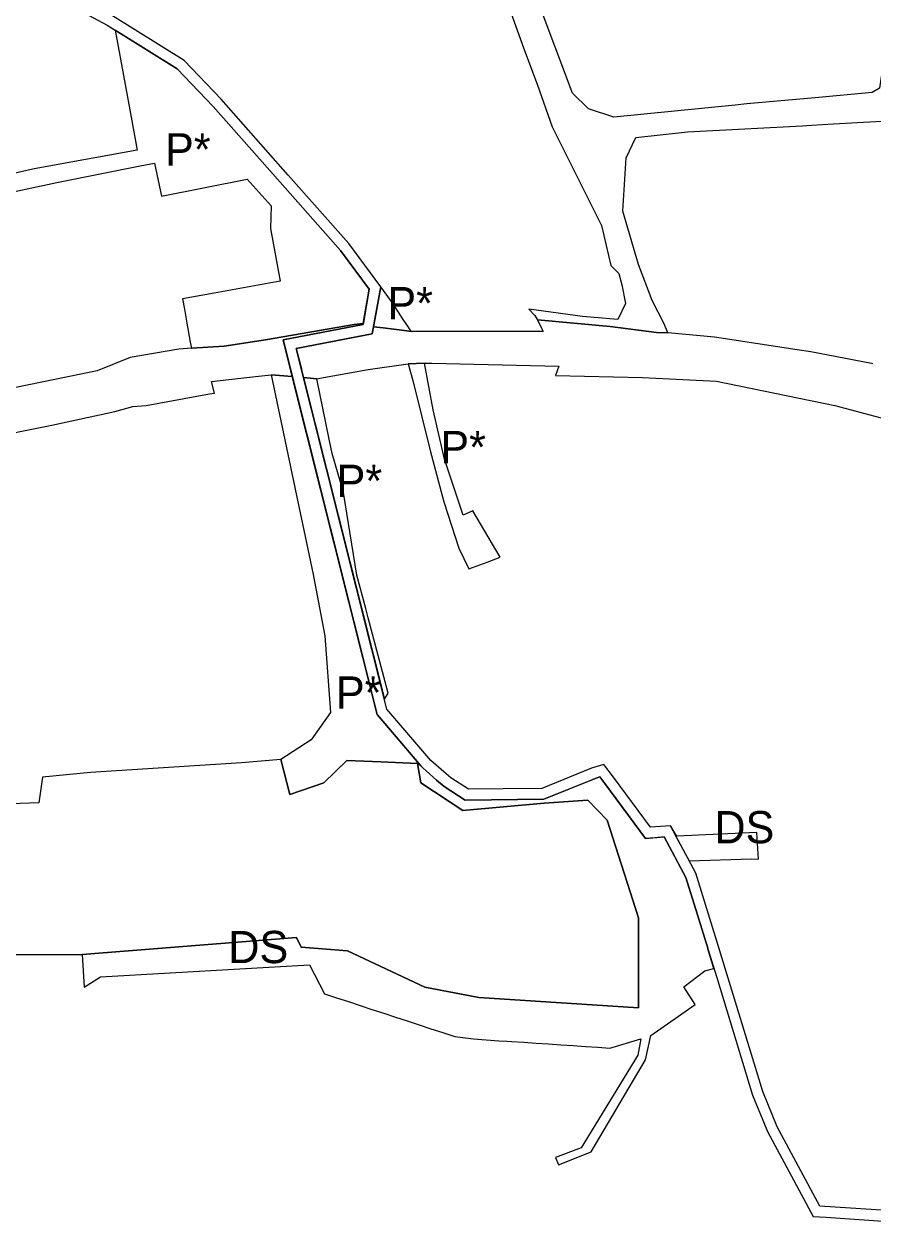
# Model space of a CAD drawing. Extents: x -477304 to -465641, y -1159113 to -1149285.
# Drawn here: x -473753.4 to -473516.8, y -1154227.8 to -1153890.9 of the extents above; entities that cross this region are included whole.
import ezdxf

# ---------------------------------------------------------------- set-up
doc = ezdxf.new("R2010")
doc.units = 0
for name, color, linetype in [('14', 7, 'Continuous'), ('22', 7, 'Continuous'), ('34', 7, 'Continuous'), ('35', 7, 'Continuous')]:
    doc.layers.add(name, color=color, linetype=linetype)

msp = doc.modelspace()

# ---------------------------------------------------------------- linework, layer by layer
at = {"layer": '14'}
for p, q in [((-473657.19, -1153964.84), (-473658.93, -1153974.68)), ((-473592.88, -1154100.86), (-473591.5, -1154102.68)), ((-473568.94, -1154128.91), (-473565.34, -1154140.51))]:
    msp.add_line(p, q, dxfattribs=at)
for points in [[(-473654.01, -1153964.1), (-473662.88, -1153952.1), (-473679.76, -1153933), (-473698.46, -1153911.82), (-473708.81, -1153900.98), (-473728.75, -1153888.56), (-473740.8, -1153882.07), (-473760.24, -1153880.49), (-473763.95, -1153880.49), (-473785.03, -1153879.61), (-473790.98, -1153878.15), (-473804.82, -1153881.15), (-473821.95, -1153885.37), (-473825.56, -1153886.13), (-473829.66, -1153887.01), (-473840.62, -1153888.98), (-473869.82, -1153899.62), (-473880.2, -1153903.41), (-473896.57, -1153907.65), (-473904.64, -1153909.68), (-473923.44, -1153909.34), (-473937.55, -1153909.09)], [(-473937.55, -1153912.09), (-473923.49, -1153912.34), (-473904.3, -1153912.69), (-473895.83, -1153910.56), (-473879.31, -1153906.28), (-473868.79, -1153902.44), (-473839.84, -1153891.89), (-473829.08, -1153889.95), (-473824.94, -1153889.06), (-473821.28, -1153888.3), (-473804.14, -1153884.07), (-473791.02, -1153881.23), (-473785.45, -1153882.59), (-473764.01, -1153883.49), (-473760.36, -1153883.49), (-473741.67, -1153885.01), (-473730.26, -1153891.16), (-473710.72, -1153903.33), (-473700.67, -1153913.85), (-473682.01, -1153934.99), (-473665.21, -1153953.99), (-473657.19, -1153964.84)], [(-473591.75, -1154097.38), (-473595.19, -1154098.44), (-473609.11, -1154104.13), (-473619.86, -1154104.23), (-473629.56, -1154104.32), (-473634.48, -1154101.16), (-473636.43, -1154099.47), (-473640.06, -1154096.32), (-473646.16, -1154089.16), (-473652.25, -1154082), (-473677.54, -1153981.31), (-473656.34, -1153977.24), (-473654.01, -1153964.1)], [(-473658.93, -1153974.68), (-473681.23, -1153978.96), (-473654.99, -1154083.41), (-473642.77, -1154097.77), (-473642.2, -1154098.44), (-473641.31, -1154099.21), (-473638.4, -1154101.74), (-473636.28, -1154103.57), (-473630.43, -1154107.33), (-473608.51, -1154107.12), (-473594.18, -1154101.27), (-473593.96, -1154101.2), (-473592.88, -1154100.86)], [(-473205.92, -1154080.59), (-473225.01, -1154089.62), (-473256.6, -1154105.25), (-473284.64, -1154120.04), (-473326.79, -1154143.83), (-473334.22, -1154148.54), (-473334.22, -1154148.54), (-473340.76, -1154152.69), (-473340.76, -1154152.69), (-473367.56, -1154169.71), (-473392.86, -1154181.68), (-473441.75, -1154206.3), (-473475.77, -1154224.72), (-473504.4, -1154222.42), (-473531.55, -1154220.59), (-473543.44, -1154198.45), (-473547.51, -1154188.62), (-473559.89, -1154147.93), (-473566.16, -1154127.75)], [(-473565.34, -1154140.51), (-473562.82, -1154148.62), (-473562.76, -1154148.81), (-473560.32, -1154156.84), (-473550.34, -1154189.63), (-473546.34, -1154199.29), (-473546.15, -1154199.74), (-473533.41, -1154223.47), (-473529.88, -1154223.71), (-473504.62, -1154225.41), (-473475.12, -1154227.78), (-473440.36, -1154208.96), (-473391.54, -1154184.38), (-473366.11, -1154172.34), (-473325.25, -1154146.4), (-473283.2, -1154122.67), (-473255.23, -1154107.92), (-473223.7, -1154092.32), (-473204.71, -1154083.34)], [(-473566.16, -1154127.75), (-473573.24, -1154114.47), (-473578.75, -1154114.92), (-473589.1, -1154100.89), (-473591.75, -1154097.38)], [(-473591.5, -1154102.68), (-473580.17, -1154118.05), (-473574.96, -1154117.62), (-473568.94, -1154128.91)]]:
    msp.add_lwpolyline(points, dxfattribs=at)
at = {"layer": '22'}
for p, q in [((-473681.82, -1154095.99), (-473692.77, -1154096.95)), ((-473679.38, -1154105.78), (-473681.82, -1154095.99)), ((-473663.4, -1154096.29), (-473669.82, -1154102.48)), ((-473653.92, -1154096.67), (-473663.4, -1154096.29)), ((-473734.92, -1154099.64), (-473748.32, -1154100.92)), ((-473692.77, -1154096.95), (-473734.92, -1154099.64)), ((-473643.74, -1154097.08), (-473653.92, -1154096.67)), ((-473642.86, -1154102.49), (-473643.74, -1154097.08)), ((-473748.32, -1154100.92), (-473749.31, -1154108.12)), ((-473669.82, -1154102.48), (-473679.38, -1154105.78)), ((-473631.06, -1154110.28), (-473642.86, -1154102.49)), ((-473749.31, -1154108.12), (-473759.66, -1154108.44)), ((-473608.41, -1154108.16), (-473631.06, -1154110.28)), ((-473596.27, -1154107.31), (-473608.41, -1154108.16)), ((-473590.84, -1154112.97), (-473596.27, -1154107.31)), ((-473781.51, -1154150.34), (-473737.23, -1154150.39))]:
    msp.add_line(p, q, dxfattribs=at)
for points in [[(-473582.11, -1154165.25), (-473582.11, -1154140.15), (-473590.84, -1154112.97)], [(-473737.23, -1154150.39), (-473677.47, -1154145.64), (-473676.2, -1154148.35)], [(-473676.2, -1154148.35), (-473663.28, -1154149.35), (-473641.73, -1154159.51)], [(-473641.73, -1154159.51), (-473626.65, -1154162.36), (-473582.11, -1154165.25)]]:
    msp.add_lwpolyline(points, dxfattribs=at)
at = {"layer": '34'}
for p, q in [((-473600.57, -1153910.15), (-473610.08, -1153884.65)), ((-473617.73, -1153887.66), (-473614.21, -1153897.44)), ((-473728.02, -1153892.55), (-473723.76, -1153915.77)), ((-473614.21, -1153897.44), (-473610.35, -1153907.63)), ((-473610.35, -1153907.63), (-473606.16, -1153919.48)), ((-473723.76, -1153915.77), (-473721.88, -1153925.98)), ((-473527.78, -1153918.71), (-473500.58, -1153917.12)), ((-473606.16, -1153919.48), (-473592.49, -1153947.05)), ((-473568.45, -1153920.95), (-473536.54, -1153919.22)), ((-473536.54, -1153919.22), (-473533.85, -1153919.06)), ((-473533.85, -1153919.06), (-473527.78, -1153918.71)), ((-473721.88, -1153925.98), (-473750.61, -1153931.25)), ((-473744.27, -1153935), (-473721.07, -1153930.43)), ((-473721.07, -1153930.43), (-473717.04, -1153929.64)), ((-473717.04, -1153929.64), (-473715.1, -1153938.87)), ((-473750.61, -1153931.25), (-473767.45, -1153935.02)), ((-473767.16, -1153939.87), (-473744.27, -1153935)), ((-473582.11, -1153957.91), (-473586.45, -1153943.05)), ((-473684.7, -1153947.87), (-473681.99, -1153962.55)), ((-473592.49, -1153947.05), (-473589.85, -1153958.19)), ((-473578.28, -1153968), (-473582.11, -1153957.91)), ((-473681.99, -1153962.55), (-473700.44, -1153965.89)), ((-473658.87, -1153974.35), (-473657.19, -1153964.84)), ((-473654.01, -1153964.1), (-473656, -1153975.31)), ((-473650.49, -1153968.85), (-473654.01, -1153964.1)), ((-473586.73, -1153963.58), (-473585.79, -1153968.78)), ((-473700.44, -1153965.89), (-473709.26, -1153967.49)), ((-473709.26, -1153967.49), (-473708.74, -1153970.38)), ((-473574.93, -1153974.43), (-473578.28, -1153968)), ((-473708.74, -1153970.38), (-473708.03, -1153974.31)), ((-473647.72, -1153973.3), (-473650.49, -1153968.85)), ((-473597.71, -1153972.38), (-473612.72, -1153970.42)), ((-473612.72, -1153970.42), (-473611.02, -1153972.18)), ((-473585.79, -1153968.78), (-473587.85, -1153973.29)), ((-473708.03, -1153974.31), (-473707.09, -1153979.58)), ((-473686.16, -1153978.92), (-473661.42, -1153974.67)), ((-473661.42, -1153974.67), (-473658.87, -1153974.35)), ((-473646.26, -1153975.36), (-473647.72, -1153973.3)), ((-473611.02, -1153972.18), (-473610.43, -1153973.08)), ((-473610.43, -1153973.08), (-473610.29, -1153973.36)), ((-473610.29, -1153973.36), (-473590.04, -1153975.2)), ((-473587.85, -1153973.29), (-473597.71, -1153972.38)), ((-473573.96, -1153976.96), (-473574.93, -1153974.43)), ((-473656, -1153975.31), (-473653.29, -1153975.63)), ((-473653.29, -1153975.63), (-473647.37, -1153976.34)), ((-473647.37, -1153976.34), (-473645.48, -1153976.56)), ((-473645.48, -1153976.56), (-473646.26, -1153975.36)), ((-473590.04, -1153975.2), (-473577.09, -1153976.85)), ((-473577.09, -1153976.85), (-473573.96, -1153976.96)), ((-473707.09, -1153979.58), (-473706.78, -1153981.3)), ((-473706.78, -1153981.3), (-473697.69, -1153980.67)), ((-473697.69, -1153980.67), (-473686.16, -1153978.92)), ((-473641.8, -1153985.48), (-473646.35, -1153985.66)), ((-473639.4, -1153998.46), (-473641.8, -1153985.48)), ((-473678.66, -1153989.18), (-473684.5, -1153988.67)), ((-473654.99, -1154083.41), (-473678.66, -1153989.18)), ((-473671.84, -1153989.77), (-473675.5, -1153989.45)), ((-473675.5, -1153989.45), (-473652.95, -1154079.2)), ((-473668.4, -1154006.63), (-473671.84, -1153989.77)), ((-473636.17, -1154012.22), (-473639.4, -1153998.46)), ((-473667.57, -1154010.67), (-473668.4, -1154006.63)), ((-473664.35, -1154021.5), (-473667.57, -1154010.67)), ((-473640.24, -1154009.84), (-473636.43, -1154024.11)), ((-473631.04, -1154027.83), (-473636.17, -1154012.22)), ((-473660.68, -1154044.55), (-473664.35, -1154021.5)), ((-473677.46, -1154022.4), (-473675.82, -1154030.26)), ((-473636.43, -1154024.11), (-473632.25, -1154037.04)), ((-473628.34, -1154026.67), (-473631.04, -1154027.83)), ((-473620.74, -1154039.58), (-473628.34, -1154026.67)), ((-473675.82, -1154030.26), (-473672.87, -1154044.42)), ((-473632.25, -1154037.04), (-473629.47, -1154042.86)), ((-473629.47, -1154042.86), (-473624.33, -1154040.93)), ((-473624.33, -1154040.93), (-473620.74, -1154039.58)), ((-473672.87, -1154044.42), (-473669.61, -1154061.53)), ((-473658.17, -1154053.92), (-473660.68, -1154044.55)), ((-473657.49, -1154056.47), (-473658.17, -1154053.92)), ((-473651.9, -1154077.5), (-473657.49, -1154056.47)), ((-473669.61, -1154061.53), (-473667.97, -1154082.91)), ((-473652.95, -1154079.2), (-473651.9, -1154077.5)), ((-473643.83, -1154096.52), (-473654.99, -1154083.41)), ((-473681.82, -1154095.99), (-473679.38, -1154105.78)), ((-473669.82, -1154102.48), (-473663.4, -1154096.29)), ((-473663.4, -1154096.29), (-473653.92, -1154096.67)), ((-473653.92, -1154096.67), (-473643.74, -1154097.08)), ((-473643.74, -1154097.08), (-473643.83, -1154096.52)), ((-473679.38, -1154105.78), (-473669.82, -1154102.48))]:
    msp.add_line(p, q, dxfattribs=at)
for points in [[(-473657.19, -1153964.84), (-473665.21, -1153953.99), (-473682.01, -1153934.99), (-473700.67, -1153913.85), (-473710.72, -1153903.33), (-473728.02, -1153892.55)], [(-473513.87, -1153901.82), (-473514.96, -1153908.72), (-473516.99, -1153909.93), (-473532.88, -1153911.39)], [(-473589.02, -1153916.82), (-473596.03, -1153914.47), (-473600.57, -1153910.15)], [(-473532.88, -1153911.39), (-473551.93, -1153913.08), (-473555.17, -1153913.44), (-473589.02, -1153916.82)], [(-473586.45, -1153943.05), (-473585.53, -1153928.12), (-473582.87, -1153922.45), (-473568.45, -1153920.95)], [(-473715.1, -1153938.87), (-473691.23, -1153934.08), (-473684.52, -1153941.57), (-473684.7, -1153947.87)], [(-473589.85, -1153958.19), (-473587.64, -1153960.42), (-473586.73, -1153963.58)], [(-473646.35, -1153985.66), (-473645.03, -1153990.32), (-473640.24, -1154009.84)], [(-473684.5, -1153988.67), (-473679.51, -1154012.6), (-473677.46, -1154022.4)], [(-473667.97, -1154082.91), (-473673.4, -1154090.5), (-473681.82, -1154095.99)]]:
    msp.add_lwpolyline(points, dxfattribs=at)
at = {"layer": '35'}
for p, q in [((-473661.42, -1153974.67), (-473686.16, -1153978.92)), ((-473658.87, -1153974.35), (-473661.42, -1153974.67)), ((-473658.93, -1153974.68), (-473658.87, -1153974.35)), ((-473590.04, -1153975.2), (-473610.29, -1153973.36)), ((-473610.29, -1153973.36), (-473609.16, -1153975.65)), ((-473653.29, -1153975.63), (-473656, -1153975.31)), ((-473647.37, -1153976.34), (-473653.29, -1153975.63)), ((-473645.48, -1153976.56), (-473647.37, -1153976.34)), ((-473618.76, -1153976.6), (-473645.48, -1153976.56)), ((-473608.73, -1153976.61), (-473618.76, -1153976.6)), ((-473609.16, -1153975.65), (-473608.73, -1153976.61)), ((-473577.09, -1153976.85), (-473590.04, -1153975.2)), ((-473573.96, -1153976.96), (-473577.09, -1153976.85)), ((-473560.94, -1153978.22), (-473573.96, -1153976.96)), ((-473537.9, -1153981.69), (-473560.94, -1153978.22)), ((-473706.78, -1153981.3), (-473710.31, -1153981.54)), ((-473697.69, -1153980.67), (-473706.78, -1153981.3)), ((-473686.16, -1153978.92), (-473697.69, -1153980.67)), ((-473679.17, -1153987.16), (-473680.93, -1153980.14)), ((-473733.09, -1153987.61), (-473756.2, -1153992.3)), ((-473678.95, -1153988.02), (-473679.17, -1153987.16)), ((-473678.66, -1153989.18), (-473678.95, -1153988.02)), ((-473676.2, -1153986.67), (-473675.95, -1153987.67)), ((-473675.95, -1153987.67), (-473675.5, -1153989.45)), ((-473646.35, -1153985.66), (-473641.8, -1153985.48)), ((-473641.8, -1153985.48), (-473639.74, -1153985.4)), ((-473639.74, -1153985.4), (-473604.36, -1153986.29)), ((-473604.36, -1153986.29), (-473605.31, -1153988.88)), ((-473701.21, -1153990.55), (-473696.33, -1153990.01)), ((-473696.33, -1153990.01), (-473688.88, -1153989.18)), ((-473688.88, -1153989.18), (-473684.5, -1153988.67)), ((-473684.5, -1153988.67), (-473678.66, -1153989.18)), ((-473675.5, -1153989.45), (-473671.84, -1153989.77)), ((-473671.84, -1153989.77), (-473670.97, -1153989.62)), ((-473560.34, -1153990.49), (-473527.35, -1153997.29)), ((-473728.17, -1153998.94), (-473723.12, -1153997.53)), ((-473527.35, -1153997.29), (-473474.3, -1154011.45)), ((-473745.65, -1154002.71), (-473728.17, -1153998.94)), ((-473643.83, -1154096.52), (-473643.74, -1154097.08)), ((-473643.74, -1154097.08), (-473642.86, -1154102.49)), ((-473642.86, -1154102.49), (-473631.06, -1154110.28)), ((-473596.01, -1154102.02), (-473608.51, -1154107.12)), ((-473591.5, -1154102.68), (-473592.88, -1154100.86)), ((-473571.44, -1154117.37), (-473573.24, -1154114.47)), ((-473573.24, -1154114.47), (-473571.4, -1154117.92)), ((-473549.18, -1154116.36), (-473571.44, -1154117.37)), ((-473548.71, -1154123.8), (-473549.18, -1154116.36)), ((-473571.4, -1154117.92), (-473567.99, -1154124.31)), ((-473567.99, -1154124.31), (-473550.65, -1154123.76)), ((-473550.65, -1154123.76), (-473548.71, -1154123.8)), ((-473565.34, -1154140.51), (-473568.94, -1154128.91)), ((-473737.23, -1154150.39), (-473736.64, -1154159.53)), ((-473732.11, -1154156.64), (-473673.89, -1154153.25)), ((-473673.89, -1154153.25), (-473669.71, -1154161.34)), ((-473736.64, -1154159.53), (-473732.11, -1154156.64)), ((-473569.49, -1154159.45), (-473563.61, -1154154.98)), ((-473563.61, -1154154.98), (-473561.08, -1154154.33)), ((-473669.71, -1154161.34), (-473666.33, -1154162.45)), ((-473666.33, -1154162.45), (-473663.01, -1154163.55)), ((-473663.01, -1154163.55), (-473659.72, -1154164.63)), ((-473659.72, -1154164.63), (-473656.44, -1154165.71)), ((-473649.88, -1154167.86), (-473646.61, -1154168.95)), ((-473646.61, -1154168.95), (-473643.32, -1154170.03)), ((-473643.32, -1154170.03), (-473640.04, -1154171.11)), ((-473640.04, -1154171.11), (-473636.71, -1154172.2)), ((-473636.71, -1154172.2), (-473633.34, -1154173.32)), ((-473633.34, -1154173.32), (-473628.14, -1154173.97)), ((-473580.16, -1154179.81), (-473578.65, -1154173.03)), ((-473628.14, -1154173.97), (-473624.6, -1154174.21)), ((-473624.6, -1154174.21), (-473621.06, -1154174.45)), ((-473621.06, -1154174.45), (-473618.8, -1154174.59)), ((-473618.8, -1154174.59), (-473617.56, -1154174.67)), ((-473617.56, -1154174.67), (-473614.12, -1154174.91)), ((-473614.12, -1154174.91), (-473610.68, -1154175.13)), ((-473610.68, -1154175.13), (-473607.23, -1154175.37)), ((-473607.23, -1154175.37), (-473603.79, -1154175.6)), ((-473603.79, -1154175.6), (-473600.35, -1154175.83)), ((-473600.35, -1154175.83), (-473596.91, -1154176.06)), ((-473596.91, -1154176.06), (-473593.46, -1154176.29)), ((-473593.46, -1154176.29), (-473590.14, -1154176.51)), ((-473590.14, -1154176.51), (-473581.52, -1154173.9)), ((-473581.52, -1154173.9), (-473582.34, -1154178.45)), ((-473582.34, -1154178.45), (-473598.12, -1154204.31)), ((-473595.28, -1154205.43), (-473580.16, -1154179.81)), ((-473598.12, -1154204.31), (-473605.26, -1154207.04)), ((-473605.26, -1154207.04), (-473604.42, -1154209.12)), ((-473604.42, -1154209.12), (-473595.28, -1154205.43))]:
    msp.add_line(p, q, dxfattribs=at)
for points in [[(-473680.93, -1153980.14), (-473681.23, -1153978.96), (-473658.93, -1153974.68)], [(-473657.43, -1153977.45), (-473677.54, -1153981.31), (-473676.2, -1153986.67)], [(-473656, -1153975.31), (-473656.34, -1153977.24), (-473657.43, -1153977.45)], [(-473710.31, -1153981.54), (-473723.86, -1153983.89), (-473733.09, -1153987.61)], [(-473516.8, -1153985.64), (-473517.16, -1153985.5), (-473534.09, -1153982.26), (-473537.9, -1153981.69)], [(-473670.97, -1153989.62), (-473657.46, -1153987.21), (-473646.35, -1153985.66)], [(-473723.12, -1153997.53), (-473719.4, -1153997.27), (-473701.7, -1153994), (-473700.33, -1153993.79), (-473701.21, -1153990.55)], [(-473605.31, -1153988.88), (-473580.99, -1153989.41), (-473560.34, -1153990.49)], [(-473765.08, -1154007.48), (-473765.19, -1154006.67), (-473745.65, -1154002.71)], [(-473608.51, -1154107.12), (-473630.43, -1154107.33), (-473636.28, -1154103.57), (-473638.4, -1154101.74), (-473641.31, -1154099.21), (-473642.2, -1154098.44), (-473642.77, -1154097.77), (-473643.83, -1154096.52)], [(-473592.88, -1154100.86), (-473593.96, -1154101.2), (-473594.18, -1154101.27), (-473596.01, -1154102.02)], [(-473577.55, -1154117.83), (-473580.17, -1154118.05), (-473591.5, -1154102.68)], [(-473631.06, -1154110.28), (-473608.41, -1154108.16), (-473596.27, -1154107.31), (-473590.84, -1154112.97)], [(-473590.84, -1154112.97), (-473582.11, -1154140.15), (-473582.11, -1154165.25)], [(-473568.94, -1154128.91), (-473574.96, -1154117.62), (-473577.55, -1154117.83)], [(-473561.08, -1154154.33), (-473562.76, -1154148.81), (-473562.82, -1154148.62), (-473565.34, -1154140.51)], [(-473676.2, -1154148.35), (-473677.47, -1154145.64), (-473737.23, -1154150.39)], [(-473582.11, -1154165.25), (-473626.65, -1154162.36), (-473641.73, -1154159.51), (-473663.28, -1154149.35), (-473676.2, -1154148.35)], [(-473578.65, -1154173.03), (-473566.3, -1154164.4), (-473569.49, -1154159.45)], [(-473656.44, -1154165.71), (-473653.16, -1154166.79), (-473649.88, -1154167.86)]]:
    msp.add_lwpolyline(points, dxfattribs=at)

# ---------------------------------------------------------------- texts
at = {"layer": '34'}
for p in [(-473714.13, -1153930.3), (-473652.15, -1153973.2), (-473637.38, -1154013.35), (-473666.3, -1154022.77), (-473666.49, -1154081.83)]:
    msp.add_text('P*', height=9, dxfattribs=at).set_placement(p)
at = {"layer": '35'}
for p in [(-473560.98, -1154119.39), (-473696.5, -1154152.82)]:
    msp.add_text('DS', height=9, dxfattribs=at).set_placement(p)

doc.saveas('drawing.dxf')
